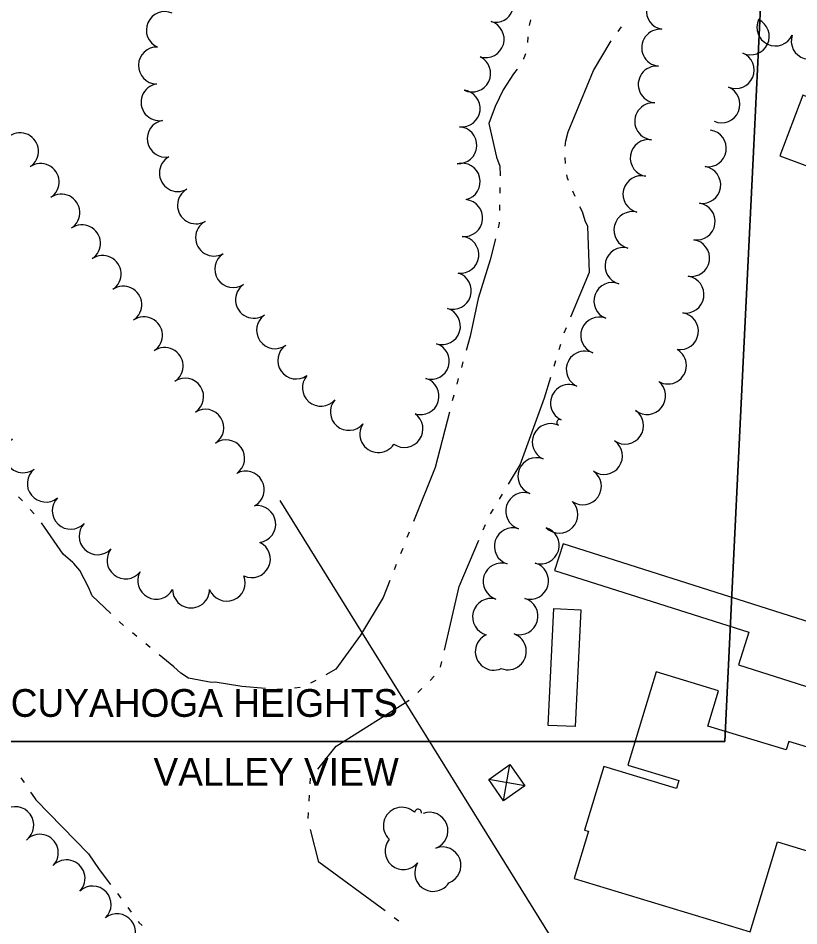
# Model space of a CAD drawing. Extents: x -25029 to 2274964, y -81170 to 687028.
# Drawn here: x -3820.3 to -3398, y -65746.4 to -65255.6 of the extents above; entities that cross this region are included whole.
import ezdxf

# ---------------------------------------------------------------- set-up
doc = ezdxf.new("R2010")
doc.units = 0
for name, color, linetype in [('BLDG', 7, 'Continuous'), ('BR_X_Rail_Object', 7, 'Continuous'), ('DIVISIONS', 7, 'Continuous'), ('DV_X_Corp_Line', 7, 'Continuous'), ('TRANSPWRLN', 7, 'Continuous'), ('TREES', 7, 'Continuous'), ('WATER', 7, 'Continuous')]:
    doc.layers.add(name, color=color, linetype=linetype)

msp = doc.modelspace()

# ---------------------------------------------------------------- linework, layer by layer
at = {"layer": 'BLDG'}
for points in [[(-3408.26, -65329.94), (-3385.63, -65338.56), (-3387.68, -65341.89), (-3349.07, -65356.59), (-3335.25, -65320.3), (-3395.81, -65297.24)], [(-3530.16, -65554.21), (-3425.11, -65587.66), (-3430.69, -65605.2), (-3306.72, -65644.67), (-3296.54, -65612.7), (-3525.57, -65539.79)], [(-3515.87, -65575.59), (-3518.94, -65638.7), (-3533.59, -65637.99), (-3530.52, -65574.87)], [(-3409.6, -65700.99), (-3378.7, -65710.34), (-3363.14, -65658.95), (-3403.52, -65646.73), (-3404.88, -65651.23), (-3447.3, -65638.39), (-3441.5, -65619.24), (-3475.17, -65609.05), (-3490.47, -65659.58), (-3462.98, -65667.9), (-3464.26, -65672.14), (-3503.49, -65660.26), (-3513.9, -65694.63), (-3511.75, -65695.28), (-3519.49, -65720.84), (-3424.33, -65749.65)]]:
    msp.add_lwpolyline(points, close=True, dxfattribs=at)
at = {"layer": 'BR_X_Rail_Object'}
msp.add_line((-3678.76, -65516.39), (-3115.54, -66422.83), dxfattribs=at)
at = {"layer": 'DV_X_Corp_Line'}
for p, q in [((-3418.84, -65249.65), (-3422.64, -65327.95)), ((-3418.84, -65249.65), (-3422.64, -65327.95)), ((-3422.64, -65327.95), (-3418.84, -65249.65)), ((-3422.64, -65327.95), (-3418.84, -65249.65)), ((-3422.64, -65327.95), (-3427.98, -65437.85)), ((-3422.64, -65327.95), (-3427.98, -65437.85)), ((-3427.98, -65437.85), (-3422.64, -65327.95)), ((-3427.98, -65437.85), (-3422.64, -65327.95)), ((-3427.98, -65437.85), (-3429.42, -65467.52)), ((-3427.98, -65437.85), (-3429.42, -65467.52)), ((-3429.42, -65467.52), (-3427.98, -65437.85)), ((-3429.42, -65467.52), (-3427.98, -65437.85)), ((-3429.42, -65467.52), (-3434.28, -65567.41)), ((-3429.42, -65467.52), (-3434.28, -65567.41)), ((-3434.28, -65567.41), (-3429.42, -65467.52)), ((-3434.28, -65567.41), (-3429.42, -65467.52)), ((-3434.28, -65567.41), (-3438.13, -65646.65)), ((-3434.28, -65567.41), (-3438.13, -65646.65)), ((-3438.13, -65646.65), (-3434.28, -65567.41)), ((-3438.13, -65646.65), (-3434.28, -65567.41)), ((-3730.19, -65646.7), (-3842.07, -65646.72)), ((-3730.19, -65646.7), (-3842.07, -65646.72)), ((-3842.07, -65646.72), (-3730.19, -65646.7)), ((-3842.07, -65646.72), (-3730.19, -65646.7)), ((-3628.63, -65646.68), (-3730.19, -65646.7)), ((-3628.63, -65646.68), (-3730.19, -65646.7)), ((-3730.19, -65646.7), (-3628.63, -65646.68)), ((-3730.19, -65646.7), (-3628.63, -65646.68)), ((-3510.05, -65646.66), (-3628.63, -65646.68)), ((-3510.05, -65646.66), (-3628.63, -65646.68)), ((-3628.63, -65646.68), (-3510.05, -65646.66)), ((-3628.63, -65646.68), (-3510.05, -65646.66)), ((-3438.13, -65646.65), (-3510.05, -65646.66)), ((-3438.13, -65646.65), (-3510.05, -65646.66)), ((-3510.05, -65646.66), (-3438.13, -65646.65)), ((-3510.05, -65646.66), (-3438.13, -65646.65))]:
    msp.add_line(p, q, dxfattribs=at)
at = {"layer": 'TRANSPWRLN'}
for p, q in [((-3557.72, -65678.81), (-3554.39, -65659.1)), ((-3546.2, -65670.62), (-3565.71, -65667.32))]:
    msp.add_line(p, q, dxfattribs=at)
msp.add_lwpolyline([(-3557.72, -65678.81), (-3565.71, -65667.32), (-3554.39, -65659.1), (-3546.2, -65670.62), (-3557.72, -65678.81)], dxfattribs=at)
at = {"layer": 'TREES'}
for centre, radius, start, end in [((-3561.83, -65248.48), 9.28, 253.15, 73.15), ((-3470.45, -65251.72), 10, 80.71, 260.71), ((-3740.92, -65262.03), 10, 66.3273, 246.3273), ((-3424.05, -65265.42), 10, 244.7315, 64.7315), ((-3410.72, -65260.61), 10, 154.953, 334.953), ((-3567.42, -65266.93), 10, 253.15, 73.15), ((-3473.01, -65271.54), 10, 84.5679, 264.5679), ((-3392.14, -65267.88), 10, 162.2949, 342.2949), ((-3745.19, -65281.19), 10, 88.5241, 268.5241), ((-3432.18, -65283.68), 10, 247.2964, 67.2964), ((-3574.72, -65285.48), 10, 243.8482, 63.8482), ((-3474.9, -65291.45), 10, 84.5679, 264.5679), ((-3743.78, -65301.04), 10, 99.5808, 279.5808), ((-3580.37, -65304.38), 10, 262.879, 82.879), ((-3439.9, -65302.13), 10, 247.2964, 67.2964), ((-3476.79, -65311.36), 10, 84.5679, 264.5679), ((-3740.44, -65320.76), 10, 99.6783, 279.6783), ((-3582.2, -65324.29), 10, 266.6432, 86.6432), ((-3819.29, -65327.56), 10, 303.9799, 123.9799), ((-3447.25, -65325.98), 10, 261.3081, 81.3081), ((-3479.23, -65331.21), 10, 81.4346, 261.4346), ((-3808.11, -65344.15), 10, 303.9799, 123.9799), ((-3733.87, -65339.34), 10, 119.2572, 299.2572), ((-3580.37, -65343.98), 10, 283.9391, 103.9391), ((-3450.27, -65345.75), 10, 261.3081, 81.3081), ((-3483.16, -65350.79), 10, 75.844, 255.844), ((-3724.09, -65356.79), 10, 119.2572, 299.2572), ((-3796.93, -65360.73), 10, 303.9799, 123.9799), ((-3579.01, -65363.63), 10, 263.9963, 83.9963), ((-3453.29, -65365.52), 10, 261.3081, 81.3081), ((-3488.05, -65370.18), 10, 75.844, 255.844), ((-3785.75, -65377.32), 10, 303.9799, 123.9799), ((-3714.32, -65374.24), 10, 119.2572, 299.2572), ((-3581.14, -65383.51), 10, 263.767, 83.767), ((-3456.32, -65385.29), 10, 261.3081, 81.3081), ((-3774.58, -65393.9), 10, 303.9799, 123.9799), ((-3703.9, -65391.29), 10, 123.6015, 303.6015), ((-3492.93, -65389.52), 9.94, 75.844, 255.844), ((-3585.18, -65403.01), 10, 252.8016, 72.8016), ((-3498.9, -65408.51), 10, 69.2736, 249.2736), ((-3459.34, -65405.06), 10, 261.3081, 81.3081), ((-3763.4, -65410.49), 10, 303.9799, 123.9799), ((-3692.7, -65407.86), 10, 124.5032, 304.5032), ((-3591.07, -65422.12), 10, 252.9892, 72.9892), ((-3752.22, -65427.07), 10, 303.9799, 123.9799), ((-3681.3, -65424.3), 10, 124.9838, 304.9838), ((-3505.99, -65427.21), 10, 69.2328, 249.2328), ((-3462.36, -65424.83), 10, 261.3081, 81.3081), ((-3669.83, -65440.68), 10, 124.9838, 304.9838), ((-3596.86, -65441.05), 9.79, 252.9892, 72.9892), ((-3741.04, -65443.66), 10, 303.9799, 123.9799), ((-3513.8, -65445.6), 10, 64.7383, 244.7383), ((-3468.84, -65443.39), 10, 240.2026, 60.2026), ((-3729.94, -65460.29), 10, 303.4469, 123.4469), ((-3656.53, -65455.41), 10, 139.229, 319.229), ((-3602.65, -65459.98), 10, 252.9892, 72.9892), ((-3480.06, -65459.88), 10, 231.3362, 51.3362), ((-3522.33, -65463.69), 10, 64.7383, 244.7383), ((-3641.38, -65468.47), 10, 139.229, 319.229), ((-3719.01, -65477.04), 10, 302.8489, 122.8489), ((-3611.31, -65477.73), 10, 234.9776, 54.9776), ((-3492.01, -65475.9), 10, 235.1901, 55.1901), ((-3625.43, -65480.46), 10, 146.9065, 326.9065), ((-3532.19, -65484.83), 10, 65.3447, 245.3447), ((-3527.31, -65474.24), 1.67, 64.7383, 244.7383), ((-3817.5, -65491.4), 10, 125.9646, 305.9646), ((-3707.79, -65493.59), 10, 305.4084, 125.4084), ((-3503.43, -65492.32), 10, 235.1901, 55.1901), ((-3539.95, -65503.26), 10, 69.0102, 249.0102), ((-3805.33, -65507.26), 10, 129.0537, 309.0537), ((-3697.19, -65510.51), 10, 298.7033, 118.7033), ((-3514.85, -65508.74), 10, 235.1901, 55.1901), ((-3791.78, -65521.92), 10, 136.4083, 316.4083), ((-3546.59, -65522.12), 10, 72.177, 252.177), ((-3690.97, -65529.18), 10, 278.1584, 98.1584), ((-3527.61, -65524.03), 10, 225.1228, 45.1228), ((-3777.3, -65535.71), 10, 136.4083, 316.4083), ((-3552.71, -65541.16), 10, 72.177, 252.177), ((-3537.64, -65540.67), 10, 252.7322, 72.7322), ((-3693.85, -65548.11), 10, 244.5546, 64.5546), ((-3762.2, -65548.79), 10, 141.7585, 321.7585), ((-3558.83, -65560.2), 10, 72.177, 252.177), ((-3543.43, -65559.81), 10, 253.5723, 73.5723), ((-3745.54, -65559.73), 10, 151.6778, 331.6778), ((-3707.44, -65560.82), 10, 201.5748, 21.5748), ((-3726.74, -65564.48), 10, 179.9381, 359.9381), ((-3564.48, -65579.38), 10, 74.9935, 254.9935), ((-3549.09, -65578.99), 10, 253.5723, 73.5723), ((-3563.01, -65598.17), 10, 113.9666, 293.9666), ((-3555.43, -65597.95), 10, 249.4168, 69.4168), ((-3821.78, -65691.98), 10, 306.7308, 126.7308), ((-3612.72, -65692.31), 10, 46.788, 226.788), ((-3604.02, -65685.24), 1.87, 353.4805, 173.4805), ((-3597.79, -65695.01), 10, 290.4302, 110.4302), ((-3808.56, -65706.9), 10, 316.3453, 136.3453), ((-3611.88, -65706), 10, 140.2107, 320.2107), ((-3590.81, -65713.75), 10, 290.4302, 110.4302), ((-3794.09, -65720.71), 10, 316.3453, 136.3453), ((-3595.76, -65717.76), 10, 147.5699, 327.5699), ((-3779.98, -65734.87), 10, 313.4591, 133.4591), ((-3766.82, -65749.91), 10, 308.9046, 128.9046)]:
    msp.add_arc(centre, radius, start, end, dxfattribs=at)
at = {"layer": 'WATER'}
for p, q in [((-3543.17, -65256.45), (-3543.88, -65259.49)), ((-3495.82, -65262.81), (-3493.91, -65260.33)), ((-3544.69, -65265.67), (-3544.85, -65268.79)), ((-3524.24, -65334.11), (-3524.46, -65331)), ((-3559.68, -65347.1), (-3559.74, -65350.23)), ((-3519.09, -65351.97), (-3520.29, -65349.08)), ((-3559.85, -65356.48), (-3559.91, -65359.6)), ((-3524.99, -65425.8), (-3523.78, -65422.92)), ((-3527.71, -65434.78), (-3526.81, -65431.78)), ((-3579.71, -65441.39), (-3580.56, -65444.4)), ((-3530.42, -65443.75), (-3529.52, -65440.76)), ((-3582.24, -65450.42), (-3583.09, -65453.43)), ((-3584.68, -65459.47), (-3585.46, -65462.5)), ((-3817.95, -65516.67), (-3820.05, -65514.36)), ((-3560, -65515.66), (-3558.39, -65512.98)), ((-3811.64, -65523.6), (-3813.74, -65521.29)), ((-3564.86, -65523.68), (-3563.24, -65521)), ((-3568.76, -65532.18), (-3567.55, -65529.3)), ((-3608.8, -65533.6), (-3609.97, -65536.5)), ((-3612.3, -65542.3), (-3613.46, -65545.2)), ((-3615.79, -65551), (-3616.96, -65553.9)), ((-3756.12, -65589.98), (-3758.5, -65587.96)), ((-3748.78, -65595.81), (-3751.25, -65593.9)), ((-3591.83, -65606.53), (-3591.12, -65603.49)), ((-3659.35, -65613.67), (-3662.07, -65615.2)), ((-3597.51, -65613.69), (-3595.29, -65611.48)), ((-3667.72, -65617.61), (-3670.84, -65617.86)), ((-3604.14, -65620.31), (-3601.93, -65618.11)), ((-3818.75, -65666.29), (-3817.01, -65668.88)), ((-3662.35, -65669.59), (-3662.17, -65666.47)), ((-3813.53, -65674.07), (-3811.47, -65677.14)), ((-3662.91, -65678.94), (-3662.72, -65675.83)), ((-3663.46, -65688.3), (-3663.27, -65685.18)), ((-3766.6, -65729), (-3764.72, -65731.5)), ((-3760.97, -65736.5), (-3759.09, -65739)), ((-3614.4, -65743.95), (-3616.87, -65742.03))]:
    msp.add_line(p, q, dxfattribs=at)
for points in [[(-3524.47, -65324.78), (-3524.09, -65321.88), (-3522.8, -65317.04), (-3509.16, -65283.84), (-3499.49, -65267.86)], [(-3545.92, -65274.88), (-3546.75, -65277.26), (-3547.05, -65277.79)], [(-3550.37, -65283.07), (-3552.34, -65285.66), (-3557.86, -65294.4), (-3562.32, -65303.37), (-3565.74, -65312.54), (-3561.62, -65330.67), (-3559.82, -65335.53), (-3559.56, -65340.58), (-3559.57, -65340.86)], [(-3522.68, -65343.31), (-3523.21, -65342.02), (-3523.49, -65340.31)], [(-3521.36, -65417.16), (-3511.18, -65392.94), (-3512.07, -65368.29), (-3513.57, -65365.16), (-3515.09, -65360.38), (-3516.54, -65357.67)], [(-3560.03, -65365.85), (-3560.04, -65366.48), (-3560.63, -65368.9)], [(-3562.12, -65374.97), (-3564.91, -65386.32), (-3571.41, -65407.14), (-3575.86, -65427.62), (-3578.03, -65435.37)], [(-3555.15, -65507.63), (-3548.77, -65497.08), (-3535.58, -65460.83), (-3532.23, -65449.73)], [(-3587.01, -65468.55), (-3594.69, -65498.47), (-3606.47, -65527.8)], [(-3770.15, -65577.55), (-3780.17, -65567.96), (-3782.25, -65563.31), (-3786.91, -65554.24), (-3790.19, -65550.43), (-3790.61, -65549.87), (-3795.92, -65545.49), (-3807.69, -65528.43)], [(-3589.71, -65597.4), (-3581.73, -65562.99), (-3571.18, -65537.94)], [(-3619.29, -65559.7), (-3622.93, -65568.77), (-3635.12, -65589.25), (-3648.41, -65607.52), (-3653.9, -65610.61)], [(-3763.26, -65583.91), (-3765.43, -65582.07), (-3765.63, -65581.88)], [(-3686.41, -65618.04), (-3699.36, -65616.93), (-3713.77, -65614.58), (-3715.75, -65614.74), (-3728.1, -65612.5), (-3732.36, -65609.74), (-3736.07, -65606.36), (-3743.95, -65599.78)], [(-3677.07, -65618.36), (-3679.98, -65618.59), (-3680.18, -65618.57)], [(-3658.25, -65661.6), (-3648.33, -65649.33), (-3608.78, -65624.46)], [(-3811.47, -65677.14), (-3810.61, -65678.35), (-3782.26, -65707.55), (-3776.41, -65715.93), (-3770.35, -65724)], [(-3621.84, -65738.25), (-3657.56, -65711.94), (-3662.08, -65694.37)], [(-3755.34, -65744), (-3754.93, -65744.54), (-3753.1, -65746.16)]]:
    msp.add_lwpolyline(points, dxfattribs=at)

# ---------------------------------------------------------------- texts
at = {"layer": 'DIVISIONS'}
for s, p in [('CUYAHOGA HEIGHTS', (-3824.29, -65633.39)), ('VALLEY VIEW', (-3747.07, -65670.64))]:
    msp.add_text(s, height=15, dxfattribs=at).set_placement(p)

doc.saveas('drawing.dxf')
